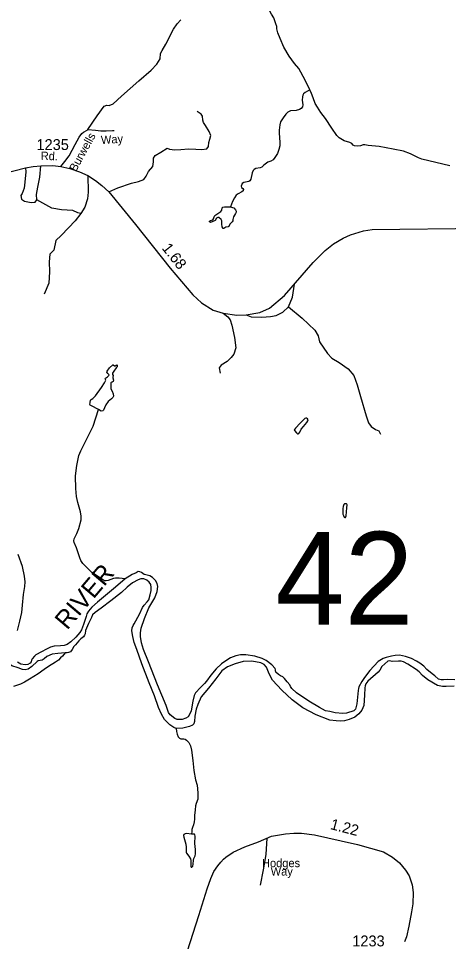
# Model space of a CAD drawing. Extents: x 2126262 to 2293712, y 749403 to 919119.
# Drawn here: x 2189087 to 2194027, y 865595 to 876200 of the extents above; entities that cross this region are included whole.
import ezdxf

# ---------------------------------------------------------------- set-up
doc = ezdxf.new("R2010")
doc.units = 0
for name, color, linetype in [('Exist Hydrographic Creek Single Shore', 7, 'Continuous'), ('Exist Hydrographic Misc Water Feature', 7, 'Continuous'), ('Exist Hydrographic River Shore', 7, 'Continuous'), ('Exist Hydrographic River Shore Label', 7, 'Continuous'), ('Exist Road Non-System Type 51', 7, 'Continuous'), ('Exist Road Non-System Type 51 Label', 7, 'Continuous'), ('Exist Road Secondary Mileage Hundredths English Label', 7, 'Continuous'), ('Exist Road Secondary Structure Standard Bridge Number Label', 7, 'Continuous'), ('Exist Road Secondary Type 51 Attributed', 7, 'Continuous'), ('Exist Road Secondary Type 51 Label', 7, 'Continuous'), ('Exist Road Secondary Type 51 Number Label', 7, 'Continuous')]:
    doc.layers.add(name, color=color, linetype=linetype)

msp = doc.modelspace()

# ---------------------------------------------------------------- linework, layer by layer
at = {"layer": 'Exist Hydrographic Creek Single Shore'}
for points in [[(2192435, 875381), (2192378, 875492), (2192306, 875623), (2192257, 875683), (2192196, 875765), (2192136, 875868), (2192091, 875968), (2192067, 876036), (2192055, 876081), (2192055, 876109), (2192044, 876139), (2192019, 876208), (2191992, 876250), (2191978, 876277), (2191943, 876358), (2191896, 876441), (2191874, 876470), (2191836, 876507), (2191816, 876535), (2191804, 876558), (2191794, 876609), (2191805, 876673), (2191816, 876710)], [(2194042, 874508), (2193720, 874583), (2193682, 874598), (2193591, 874646), (2193509, 874675), (2193391, 874698), (2193229, 874729), (2193104, 874741), (2193067, 874748), (2193046, 874748), (2193014, 874736), (2192984, 874732), (2192947, 874736), (2192930, 874744), (2192914, 874762), (2192894, 874776), (2192826, 874794), (2192772, 874827), (2192742, 874856), (2192687, 874938), (2192612, 875051), (2192561, 875118), (2192520, 875179), (2192495, 875222), (2192472, 875288), (2192452, 875337), (2192435, 875381)]]:
    msp.add_lwpolyline(points, dxfattribs=at)
at = {"layer": 'Exist Hydrographic Misc Water Feature'}
for points in [[(2192435, 875381), (2192381, 875349), (2192361, 875334), (2192352, 875318), (2192348, 875301), (2192347, 875259), (2192354, 875208), (2192348, 875186), (2192333, 875166), (2192313, 875153), (2192277, 875144), (2192213, 875137), (2192179, 875123), (2192156, 875101), (2192126, 875059), (2192098, 875013), (2192090, 874976), (2192081, 874917), (2192080, 874882), (2192088, 874777), (2192087, 874736), (2192079, 874695), (2192061, 874649), (2192032, 874601), (2192011, 874575), (2191987, 874559), (2191952, 874549), (2191934, 874539), (2191907, 874513), (2191882, 874493), (2191863, 874482), (2191814, 874475), (2191794, 874464), (2191783, 874451), (2191773, 874425), (2191755, 874353), (2191745, 874335), (2191732, 874327), (2191675, 874314), (2191658, 874303), (2191651, 874292), (2191645, 874274), (2191648, 874257), (2191665, 874246), (2191670, 874234), (2191666, 874221), (2191651, 874207), (2191611, 874186), (2191588, 874169), (2191568, 874139), (2191546, 874097), (2191534, 874067), (2191522, 874034)], [(2190311, 869762), (2190245, 869770), (2190203, 869768), (2190177, 869764), (2190116, 869741), (2190095, 869738), (2190076, 869740), (2190040, 869760), (2189930, 869834), (2189901, 869862), (2189826, 869938), (2189802, 869974), (2189792, 870002), (2189753, 870118), (2189725, 870180), (2189722, 870199), (2189728, 870223), (2189757, 870284), (2189781, 870338), (2189808, 870440), (2189809, 870483), (2189801, 870532), (2189767, 870638), (2189753, 870709), (2189746, 870801), (2189741, 870943), (2189745, 870975), (2189757, 871064), (2189782, 871178), (2189802, 871234), (2189840, 871310), (2189912, 871445), (2189944, 871517), (2189974, 871610), (2190008, 871707)], [(2189624, 868913), (2189591, 868875), (2189571, 868853), (2189546, 868828), (2189514, 868805), (2189433, 868753), (2189381, 868721), (2189312, 868670), (2189213, 868608), (2189156, 868573), (2189112, 868551), (2189030, 868525)], [(2190899, 868041), (2190903, 868006), (2190909, 867976), (2190921, 867948), (2190937, 867933), (2190951, 867924), (2190960, 867922), (2190985, 867922), (2191002, 867919), (2191017, 867909), (2191042, 867881), (2191062, 867843), (2191074, 867794), (2191089, 867673), (2191103, 867558), (2191122, 867454), (2191138, 867392), (2191145, 867350), (2191149, 867299), (2191149, 867256), (2191146, 867229), (2191127, 867179), (2191121, 867152), (2191116, 867109), (2191110, 867041), (2191107, 866999), (2191105, 866969), (2191097, 866934), (2191086, 866904), (2191080, 866882), (2191078, 866859), (2191076, 866830)]]:
    msp.add_lwpolyline(points, dxfattribs=at)
for points in [[(2191522, 874034), (2191546, 874029), (2191559, 874023), (2191580, 874001), (2191588, 873986), (2191587, 873974), (2191580, 873960), (2191557, 873919), (2191550, 873891), (2191550, 873873), (2191543, 873864), (2191516, 873837), (2191504, 873811), (2191494, 873805), (2191468, 873802), (2191457, 873794), (2191447, 873786), (2191437, 873788), (2191428, 873805), (2191424, 873835), (2191423, 873874), (2191416, 873889), (2191388, 873914), (2191376, 873913), (2191362, 873905), (2191345, 873880), (2191320, 873866), (2191292, 873857), (2191281, 873863), (2191280, 873870), (2191291, 873880), (2191318, 873887), (2191327, 873899), (2191333, 873922), (2191342, 873934), (2191389, 873965), (2191412, 873983), (2191423, 873998), (2191428, 874024), (2191434, 874031), (2191453, 874035), (2191498, 874035)], [(2190008, 871707), (2189925, 871748), (2189909, 871757), (2189907, 871763), (2189912, 871786), (2189913, 871813), (2189921, 871823), (2189943, 871835), (2189971, 871865), (2190040, 871959), (2190077, 872014), (2190090, 872044), (2190083, 872058), (2190088, 872068), (2190110, 872082), (2190126, 872097), (2190127, 872106), (2190112, 872119), (2190103, 872135), (2190104, 872149), (2190133, 872184), (2190170, 872219), (2190175, 872219), (2190190, 872210), (2190198, 872210), (2190216, 872222), (2190220, 872217), (2190220, 872199), (2190211, 872185), (2190182, 872149), (2190168, 872125), (2190167, 872109), (2190176, 872097), (2190176, 872091), (2190170, 872081), (2190169, 872070), (2190180, 872044), (2190173, 872028), (2190163, 872022), (2190150, 872019), (2190147, 872014), (2190146, 871958), (2190149, 871944), (2190164, 871917), (2190176, 871886), (2190179, 871861), (2190172, 871844), (2190157, 871829), (2190119, 871798), (2190091, 871762), (2190077, 871726), (2190065, 871698), (2190055, 871691), (2190038, 871689)], [(2192322, 871550), (2192268, 871492), (2192256, 871479), (2192254, 871471), (2192256, 871464), (2192280, 871440), (2192293, 871429), (2192300, 871428), (2192309, 871433), (2192319, 871446), (2192335, 871481), (2192361, 871513), (2192400, 871558), (2192412, 871578), (2192414, 871590), (2192408, 871598), (2192396, 871607), (2192386, 871608), (2192377, 871605), (2192353, 871581)], [(2192839, 870622), (2192831, 870622), (2192825, 870615), (2192818, 870594), (2192814, 870569), (2192811, 870529), (2192813, 870505), (2192819, 870488), (2192827, 870470), (2192834, 870465), (2192840, 870465), (2192845, 870468), (2192851, 870485), (2192856, 870530), (2192860, 870576), (2192863, 870610), (2192860, 870618), (2192855, 870622), (2192850, 870623)], [(2191076, 866830), (2191018, 866835), (2191000, 866833), (2190987, 866824), (2190983, 866814), (2190985, 866794), (2191009, 866712), (2191014, 866679), (2191014, 866622), (2191018, 866608), (2191044, 866574), (2191064, 866544), (2191066, 866525), (2191066, 866458), (2191070, 866450), (2191079, 866450), (2191088, 866460), (2191094, 866484), (2191098, 866531), (2191103, 866548), (2191115, 866580), (2191121, 866601), (2191120, 866651), (2191114, 866720), (2191116, 866804), (2191114, 866822), (2191107, 866827), (2191100, 866830)]]:
    msp.add_lwpolyline(points, close=True, dxfattribs=at)
at = {"layer": 'Exist Hydrographic River Shore'}
for points in [[(2189074, 869167), (2189103, 869277), (2189124, 869376), (2189133, 869459), (2189143, 869580), (2189159, 869673), (2189162, 869727), (2189158, 869792), (2189134, 869905), (2189084, 870043)], [(2192124, 868635), (2192095, 868646), (2192074, 868662), (2192044, 868691), (2192039, 868703), (2192041, 868717), (2192036, 868730), (2191996, 868775), (2191932, 868824), (2191886, 868847), (2191803, 868873), (2191698, 868887), (2191638, 868887), (2191585, 868876), (2191524, 868855), (2191482, 868826), (2191420, 868784), (2191356, 868726), (2191297, 868656), (2191247, 868587), (2191222, 868558), (2191176, 868513), (2191120, 868451), (2191106, 868420), (2191090, 868358), (2191070, 868246), (2191051, 868204), (2191035, 868178), (2191011, 868161), (2190966, 868146), (2190934, 868144), (2190908, 868145), (2190882, 868158), (2190828, 868200), (2190812, 868226), (2190782, 868305), (2190682, 868545), (2190581, 868807), (2190524, 868950), (2190501, 869028), (2190489, 869099), (2190488, 869142), (2190496, 869195), (2190534, 869307), (2190585, 869429), (2190654, 869544), (2190681, 869617), (2190687, 869675), (2190681, 869709), (2190661, 869744), (2190626, 869778), (2190597, 869795), (2190549, 869807), (2190529, 869812), (2190500, 869834), (2190480, 869843), (2190463, 869844), (2190437, 869832), (2190393, 869811), (2190311, 869762)], [(2190311, 869762), (2190202, 869665), (2190109, 869589), (2189993, 869493), (2189929, 869435), (2189891, 869390), (2189873, 869358), (2189863, 869330), (2189833, 869236), (2189811, 869174), (2189792, 869144), (2189744, 869093), (2189687, 869036), (2189648, 869009), (2189612, 868997), (2189571, 868990), (2189497, 868987), (2189455, 868975), (2189410, 868952), (2189353, 868923), (2189288, 868888), (2189270, 868875), (2189244, 868843), (2189236, 868826), (2189233, 868808), (2189221, 868792), (2189194, 868777), (2189164, 868775), (2189116, 868783), (2189074, 868804)], [(2190899, 868041), (2190871, 868052), (2190825, 868084), (2190764, 868147), (2190729, 868206), (2190696, 868284), (2190650, 868419), (2190588, 868568), (2190502, 868784), (2190445, 868948), (2190416, 869029), (2190401, 869099), (2190390, 869166), (2190393, 869199), (2190403, 869225), (2190416, 869246), (2190477, 869357), (2190513, 869431), (2190529, 869460), (2190566, 869496), (2190584, 869520), (2190601, 869576), (2190611, 869629), (2190612, 869662), (2190606, 869698), (2190590, 869725), (2190561, 869747), (2190526, 869760), (2190491, 869763), (2190463, 869752), (2190396, 869715), (2190337, 869665), (2190271, 869604), (2190147, 869510), (2190037, 869426), (2189966, 869376), (2189939, 869347), (2189924, 869319), (2189892, 869247), (2189867, 869194), (2189858, 869169), (2189853, 869130), (2189846, 869113), (2189833, 869096), (2189804, 869071), (2189779, 869051), (2189742, 869005), (2189723, 868984), (2189705, 868950), (2189683, 868924), (2189662, 868916), (2189647, 868913), (2189624, 868913)], [(2189624, 868913), (2189538, 868905), (2189473, 868896), (2189414, 868868), (2189383, 868842), (2189360, 868827), (2189314, 868820), (2189302, 868813), (2189242, 868753), (2189200, 868724), (2189165, 868717), (2189132, 868720), (2189083, 868738), (2189012, 868763), (2188982, 868785), (2188964, 868819), (2188941, 868904), (2188942, 868934), (2188963, 869015), (2188974, 869126), (2188980, 869171), (2188987, 869195), (2188997, 869210)], [(2194097, 868601), (2194017, 868607), (2193970, 868603), (2193941, 868601), (2193910, 868608), (2193869, 868646), (2193839, 868671), (2193778, 868719), (2193742, 868758), (2193698, 868792), (2193660, 868817), (2193602, 868846), (2193534, 868869), (2193464, 868883), (2193414, 868881), (2193373, 868872), (2193309, 868858), (2193275, 868845), (2193219, 868810), (2193122, 868707), (2193061, 868629), (2193029, 868581), (2192996, 868519), (2192991, 868500), (2192990, 868480), (2192972, 868324), (2192958, 868265), (2192950, 868255), (2192939, 868247), (2192853, 868218), (2192813, 868216), (2192726, 868223), (2192663, 868236), (2192614, 868247), (2192546, 868282), (2192421, 868356), (2192279, 868453), (2192226, 868500), (2192210, 868526), (2192202, 868543), (2192175, 868580), (2192142, 868618), (2192124, 868635)], [(2194091, 868530), (2194001, 868523), (2193959, 868526), (2193901, 868538), (2193790, 868601), (2193726, 868650), (2193688, 868694), (2193655, 868721), (2193559, 868781), (2193509, 868808), (2193482, 868815), (2193450, 868815), (2193381, 868811), (2193353, 868819), (2193329, 868815), (2193295, 868787), (2193259, 868755), (2193239, 868713), (2193217, 868689), (2193100, 868587), (2193078, 868557), (2193069, 868531), (2193066, 868511), (2193061, 868424), (2193052, 868308), (2193031, 868253), (2192997, 868209), (2192951, 868173), (2192886, 868146), (2192832, 868132), (2192791, 868128), (2192735, 868129), (2192665, 868138), (2192506, 868199), (2192353, 868280), (2192229, 868372), (2192110, 868481), (2192005, 868596), (2191965, 868672), (2191934, 868747), (2191910, 868776), (2191870, 868795), (2191766, 868814), (2191667, 868810), (2191575, 868787), (2191487, 868751), (2191423, 868705), (2191352, 868611), (2191270, 868505), (2191187, 868407), (2191147, 868317), (2191127, 868263), (2191113, 868183), (2191109, 868121), (2191102, 868096), (2191086, 868079), (2191052, 868064), (2190976, 868045), (2190899, 868041)]]:
    msp.add_lwpolyline(points, dxfattribs=at)
at = {"layer": 'Exist Road Non-System Type 51'}
for points in [[(2189885, 874922), (2189990, 875081), (2190070, 875193), (2190102, 875205), (2190130, 875198), (2190174, 875218), (2190271, 875307), (2190471, 875482), (2190610, 875604), (2190677, 875676), (2190715, 875736), (2190719, 875798), (2190739, 875833), (2190779, 875905), (2190866, 876077), (2190909, 876139), (2190953, 876182)], [(2190124, 874207), (2190229, 874254), (2190385, 874306), (2190467, 874326), (2190525, 874349), (2190555, 874389), (2190581, 874442), (2190630, 874498), (2190636, 874551), (2190637, 874593), (2190656, 874624), (2190722, 874664), (2190795, 874711), (2190822, 874699), (2190883, 874690), (2190953, 874693), (2191038, 874701), (2191123, 874699), (2191194, 874696), (2191249, 874701), (2191271, 874728), (2191272, 874773), (2191284, 874814), (2191295, 874855), (2191278, 874902), (2191235, 874970), (2191212, 875003), (2191205, 875031), (2191201, 875077), (2191185, 875101), (2191138, 875132)], [(2189575, 874500), (2189619, 874556), (2189669, 874620), (2189737, 874752), (2189784, 874837), (2189814, 874877), (2189833, 874893), (2189877, 874918), (2189885, 874922)], [(2189885, 874922), (2189972, 874915), (2190033, 874908), (2190093, 874908), (2190168, 874914), (2190188, 874914)], [(2189167, 874482), (2189171, 874436), (2189159, 874318), (2189154, 874248), (2189128, 874189), (2189113, 874164), (2189120, 874125), (2189156, 874101), (2189234, 874086), (2189280, 874090), (2189298, 874115), (2189295, 874179), (2189311, 874263), (2189332, 874376), (2189342, 874508)], [(2189883, 874394), (2189889, 874205), (2189878, 874128), (2189850, 874031), (2189804, 873957)], [(2189804, 873957), (2189769, 873965), (2189710, 873993), (2189581, 874000), (2189471, 874019), (2189298, 874115)], [(2189804, 873957), (2189738, 873875), (2189663, 873794), (2189578, 873708), (2189515, 873648), (2189494, 873537), (2189447, 873491), (2189439, 873402), (2189443, 873287), (2189436, 873157), (2189382, 873032)], [(2192188, 872887), (2192234, 872997), (2192258, 873148)], [(2191437, 872813), (2191491, 872772), (2191519, 872739), (2191539, 872675), (2191567, 872535), (2191583, 872414), (2191560, 872342), (2191529, 872303), (2191483, 872258), (2191416, 872215), (2191391, 872185), (2191402, 872123)], [(2191702, 872796), (2191758, 872771), (2191881, 872768), (2191981, 872776), (2192048, 872788), (2192124, 872825), (2192188, 872887)], [(2192188, 872887), (2192345, 872758), (2192491, 872619), (2192531, 872555), (2192544, 872485), (2192635, 872352), (2192687, 872296), (2192770, 872247), (2192872, 872173), (2192938, 872096), (2192976, 871992), (2193017, 871856), (2193079, 871633), (2193108, 871552), (2193139, 871513), (2193189, 871477), (2193227, 871461), (2193246, 871422)], [(2191865, 866244), (2191902, 866418), (2191932, 866595), (2191945, 866784)]]:
    msp.add_lwpolyline(points, dxfattribs=at)
at = {"layer": 'Exist Road Secondary Type 51 Attributed'}
for points in [[(2188479, 874309), (2189167, 874482), (2189254, 874500), (2189342, 874508), (2189483, 874510), (2189575, 874500), (2189676, 874476), (2189788, 874436), (2189883, 874394), (2189972, 874338), (2190046, 874281), (2190124, 874207), (2190433, 873832), (2190831, 873329), (2191090, 873024), (2191188, 872934), (2191322, 872850), (2191437, 872813), (2191594, 872790), (2191702, 872796), (2191859, 872820), (2191969, 872871), (2192141, 873015), (2192470, 873395), (2192608, 873532), (2192704, 873610), (2192816, 873676), (2192902, 873715), (2193048, 873758), (2193150, 873775), (2194423, 873791)], [(2191028, 865488), (2191159, 865895), (2191255, 866202), (2191297, 866320), (2191330, 866400), (2191375, 866463), (2191411, 866507), (2191440, 866540), (2191470, 866564), (2191554, 866621), (2191687, 866681), (2191844, 866742), (2191994, 866805), (2192155, 866831), (2192250, 866839), (2192339, 866839), (2192488, 866819), (2192794, 866751), (2192982, 866710), (2193278, 866626), (2193384, 866565), (2193465, 866498), (2193531, 866416), (2193573, 866349), (2193610, 866246), (2193621, 866158), (2193615, 866028), (2193601, 865934), (2193570, 865771), (2193542, 865647), (2193521, 865590)]]:
    msp.add_lwpolyline(points, dxfattribs=at)

# ---------------------------------------------------------------- texts
at = {"layer": 'Exist Hydrographic River Shore Label'}
msp.add_text('RIVER', height=210, rotation=49.7476, dxfattribs=at).set_placement((2189646, 869165))
at = {"layer": 'Exist Road Non-System Type 51 Label'}
for s, rotation, p in [('Burwells', 61.3176, (2189747, 874432)), ('Way', 3.5063, (2190037, 874756))]:
    msp.add_text(s, height=95, rotation=rotation, dxfattribs=at).set_placement(p)
for s, p in [('Hodges', (2191884, 866449)), ('Way', (2191984, 866353))]:
    msp.add_text(s, height=95, dxfattribs=at).set_placement(p)
at = {"layer": 'Exist Road Secondary Mileage Hundredths English Label'}
for s, rotation, p in [('1.68', 308.3727, (2190728, 873559)), ('1.22', 345.4004, (2192661, 866888))]:
    msp.add_text(s, height=125, rotation=rotation, dxfattribs=at).set_placement(p)
at = {"layer": 'Exist Road Secondary Structure Standard Bridge Number Label'}
msp.add_text('42', height=1066.3, dxfattribs=at).set_placement((2192039, 869235))
at = {"layer": 'Exist Road Secondary Type 51 Label'}
msp.add_text('Rd.', height=95, rotation=357.9574, dxfattribs=at).set_placement((2189341, 874576))
at = {"layer": 'Exist Road Secondary Type 51 Number Label'}
for s, p in [('1235', (2189294, 874688)), ('1233', (2192921, 865539))]:
    msp.add_text(s, height=125, dxfattribs=at).set_placement(p)

doc.saveas('drawing.dxf')
